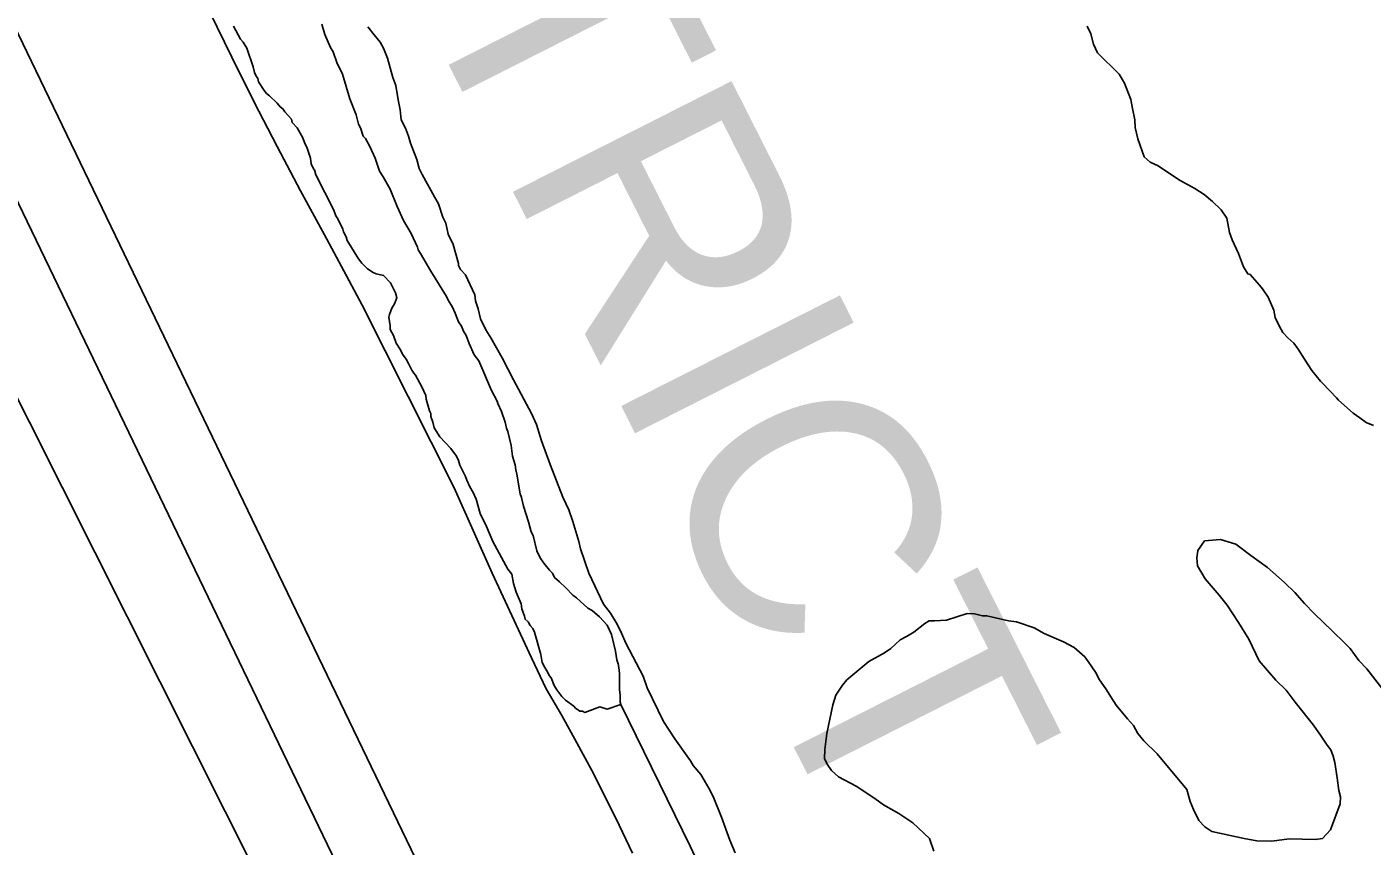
# Model space of a CAD drawing. Extents: x 3172231 to 3210228, y 940198 to 965780.
# Drawn here: x 3187806 to 3188355, y 949221 to 949555 of the extents above; entities that cross this region are included whole.
import ezdxf

# ---------------------------------------------------------------- set-up
doc = ezdxf.new("R2010")
doc.units = 0
for name, color, linetype in [('V-LEVE-TOET', 7, 'Continuous'), ('V-SITE-VEGE', 7, 'Continuous'), ('V-SURV-LINE', 7, 'Continuous'), ('V-TOPO-BNDY', 7, 'Continuous'), ('V-TOPO-GNAM-IDEN', 7, 'Continuous'), ('V-TOPO-SHOR', 7, 'Continuous'), ('V-WETL-SWMP', 7, 'Continuous')]:
    doc.layers.add(name, color=color, linetype=linetype)

msp = doc.modelspace()

# ---------------------------------------------------------------- linework, layer by layer
at = {"layer": 'V-LEVE-TOET'}
msp.add_lwpolyline([(3187881.076, 949561.456), (3187890.011, 949543.09), (3187899.153, 949524.825), (3187908.5, 949506.666), (3187918.048, 949488.615), (3187927.795, 949470.674), (3187927.795, 949470.674), (3187935.778, 949456.029), (3187943.259, 949442.013), (3187943.259, 949442.013), (3187980.799, 949367.457), (3187980.799, 949367.457), (3187996.261, 949332.633), (3188012.324, 949298.083), (3188018.396, 949285.418), (3188018.396, 949285.418), (3188024.733, 949274.5), (3188030.879, 949263.474), (3188036.83, 949252.343), (3188042.587, 949241.108), (3188048.149, 949229.776), (3188053.511, 949218.348)], dxfattribs=at)
at = {"layer": 'V-SITE-VEGE'}
for p, q in [((3187948.121, 949552.174), (3187945.606, 949555.464)), ((3187950.632, 949549.297), (3187948.121, 949552.174)), ((3187951.898, 949546.827), (3187950.632, 949549.297)), ((3187953.591, 949542.702), (3187951.898, 949546.827)), ((3187955.733, 949534.857), (3187953.591, 949542.702)), ((3187957.009, 949531.557), (3187955.733, 949534.857)), ((3187957.89, 949525.768), (3187957.009, 949531.557)), ((3187958.758, 949521.635), (3187957.89, 949525.768)), ((3187959.211, 949517.498), (3187958.758, 949521.635)), ((3187960.899, 949514.198), (3187959.211, 949517.498)), ((3187962.17, 949510.901), (3187960.899, 949514.198)), ((3187963.026, 949508.009), (3187962.17, 949510.901)), ((3187965.572, 949501.409), (3187963.026, 949508.009)), ((3187966.434, 949497.692), (3187965.572, 949501.409)), ((3187967.7, 949495.218), (3187966.434, 949497.692)), ((3187972.752, 949486.155), (3187967.7, 949495.218)), ((3187974.436, 949483.274), (3187972.752, 949486.155)), ((3187976.144, 949477.91), (3187974.436, 949483.274)), ((3187977.407, 949475.432), (3187976.144, 949477.91)), ((3187978.278, 949470.887), (3187977.407, 949475.432)), ((3187980.387, 949466.767), (3187978.278, 949470.887)), ((3187982.532, 949458.921), (3187980.387, 949466.767)), ((3187982.54, 949458.091), (3187982.532, 949458.921)), ((3187983.381, 949456.443), (3187982.54, 949458.091)), ((3187985.47, 949454.393), (3187983.381, 949456.443)), ((3187989.276, 949446.147), (3187985.47, 949454.393)), ((3187989.556, 949443.778), (3187989.276, 949446.147)), ((3187990.578, 949440.452), (3187989.556, 949443.778)), ((3187991.584, 949436.393), (3187990.578, 949440.452)), ((3187993.681, 949431.94), (3187991.584, 949436.393)), ((3187995.803, 949428.588), (3187993.681, 949431.94)), ((3188000.382, 949420.408), (3187995.803, 949428.588)), ((3188004.941, 949411.495), (3188000.382, 949420.408)), ((3188012.324, 949397.747), (3188004.941, 949411.495)), ((3188014.419, 949393.297), (3188012.324, 949397.747)), ((3188016.465, 949386.645), (3188014.419, 949393.297)), ((3188019.908, 949377.023), (3188016.465, 949386.645)), ((3188025.099, 949363.697), (3188019.908, 949377.023)), ((3188027.545, 949358.499), (3188025.099, 949363.697)), ((3188029.265, 949353.69), (3188027.545, 949358.499)), ((3188031.643, 949345.562), (3188029.265, 949353.69)), ((3188032.306, 949342.611), (3188031.643, 949345.562)), ((3188287.002, 949345.8), (3188284.341, 949341.824)), ((3188293.621, 949346.377), (3188287.002, 949345.8)), ((3188299.812, 949344.397), (3188293.621, 949346.377)), ((3188035.741, 949332.625), (3188032.306, 949342.611)), ((3188284.341, 949341.824), (3188283.905, 949338.9)), ((3188305.941, 949339.85), (3188299.812, 949344.397)), ((3188312.796, 949334.916), (3188305.941, 949339.85)), ((3188283.905, 949338.9), (3188284.194, 949335.592)), ((3188284.194, 949335.592), (3188287.374, 949330.38)), ((3188319.624, 949328.889), (3188312.796, 949334.916)), ((3188041.682, 949320.011), (3188035.741, 949332.625)), ((3188287.374, 949330.38), (3188293.086, 949323.642)), ((3188323.931, 949324.752), (3188319.624, 949328.889)), ((3188293.086, 949323.642), (3188296.291, 949319.53)), ((3188327.861, 949320.257), (3188323.931, 949324.752)), ((3188044.529, 949316.276), (3188041.682, 949320.011)), ((3188296.291, 949319.53), (3188300.893, 949312.452)), ((3188331.8, 949316.128), (3188327.861, 949320.257)), ((3188047.359, 949311.809), (3188044.529, 949316.276)), ((3188049.106, 949308.096), (3188047.359, 949311.809)), ((3188172.844, 949312.159), (3188168.355, 949308.596)), ((3188174.702, 949313.216), (3188172.844, 949312.159)), ((3188176.901, 949313.165), (3188174.702, 949313.216)), ((3188181.677, 949313.417), (3188176.901, 949313.165)), ((3188190.18, 949316.155), (3188181.677, 949313.417)), ((3188193.113, 949316.085), (3188190.18, 949316.155)), ((3188196.396, 949315.274), (3188193.113, 949316.085)), ((3188198.231, 949315.231), (3188196.396, 949315.274)), ((3188206.988, 949313.191), (3188198.231, 949315.231)), ((3188210.279, 949312.747), (3188206.988, 949313.191)), ((3188217.562, 949310.377), (3188210.279, 949312.747)), ((3188300.893, 949312.452), (3188305.139, 949305.749)), ((3188339.336, 949308.981), (3188331.8, 949316.128)), ((3188050.845, 949304.02), (3188049.106, 949308.096)), ((3188165.379, 949306.83), (3188162.778, 949305.427)), ((3188168.355, 949308.596), (3188165.379, 949306.83)), ((3188221.543, 949308.082), (3188217.562, 949310.377)), ((3188229.533, 949304.59), (3188221.543, 949308.082)), ((3188344.356, 949304.092), (3188339.336, 949308.981)), ((3188057.867, 949290.647), (3188050.845, 949304.02)), ((3188159.026, 949301.843), (3188156.417, 949300.072)), ((3188162.778, 949305.427), (3188159.026, 949301.843)), ((3188233.883, 949302.286), (3188229.533, 949304.59)), ((3188238.194, 949298.515), (3188233.883, 949302.286)), ((3188305.139, 949305.749), (3188309.333, 949296.844)), ((3188346.506, 949301.841), (3188344.356, 949304.092)), ((3188350.062, 949296.985), (3188346.506, 949301.841)), ((3188150.097, 949296.551), (3188141.114, 949289.058)), ((3188156.417, 949300.072), (3188150.097, 949296.551)), ((3188239.619, 949296.648), (3188238.194, 949298.515)), ((3188241.034, 949294.413), (3188239.619, 949296.648)), ((3188309.333, 949296.844), (3188316.12, 949288.98)), ((3188353.283, 949293.61), (3188350.062, 949296.985)), ((3188059.59, 949285.836), (3188057.867, 949290.647)), ((3188242.808, 949291.804), (3188241.034, 949294.413)), ((3188243.856, 949289.578), (3188242.808, 949291.804)), ((3188360.76, 949283.897), (3188353.283, 949293.61)), ((3188066.237, 949272.104), (3188059.59, 949285.836)), ((3188139.228, 949286.899), (3188136.566, 949282.928)), ((3188141.114, 949289.058), (3188139.228, 949286.899)), ((3188247.051, 949285.101), (3188243.856, 949289.578)), ((3188248.817, 949282.123), (3188247.051, 949285.101)), ((3188316.12, 949288.98), (3188320.425, 949284.843)), ((3188320.425, 949284.843), (3188323.978, 949279.987)), ((3188135.376, 949278.918), (3188132.898, 949267.236)), ((3188136.566, 949282.928), (3188135.376, 949278.918)), ((3188250.94, 949278.773), (3188248.817, 949282.123)), ((3188255.577, 949273.161), (3188250.94, 949278.773)), ((3188323.978, 949279.987), (3188331.464, 949270.642)), ((3188258.084, 949270.531), (3188255.577, 949273.161)), ((3188070.841, 949265.026), (3188066.237, 949272.104)), ((3188259.841, 949267.189), (3188258.084, 949270.531)), ((3188331.464, 949270.642), (3188334.661, 949266.163)), ((3188077.233, 949256.071), (3188070.841, 949265.026)), ((3188132.898, 949267.236), (3188132.009, 949260.654)), ((3188262.337, 949264.195), (3188259.841, 949267.189)), ((3188267.72, 949258.932), (3188262.337, 949264.195)), ((3188334.661, 949266.163), (3188337.143, 949262.438)), ((3188337.143, 949262.438), (3188338.564, 949260.57)), ((3188132.009, 949260.654), (3188131.923, 949256.988)), ((3188131.923, 949256.988), (3188132.971, 949254.762)), ((3188279.848, 949244.338), (3188267.72, 949258.932)), ((3188338.564, 949260.57), (3188339.604, 949257.975)), ((3188339.604, 949257.975), (3188340.278, 949255.393)), ((3188078.292, 949254.211), (3188077.233, 949256.071)), ((3188081.505, 949250.465), (3188078.292, 949254.211)), ((3188132.971, 949254.762), (3188134.743, 949252.151)), ((3188134.743, 949252.151), (3188137.616, 949249.515)), ((3188340.278, 949255.393), (3188341.233, 949249.134)), ((3188084.676, 949244.888), (3188081.505, 949250.465)), ((3188137.616, 949249.515), (3188144.864, 949245.677)), ((3188144.864, 949245.677), (3188152.452, 949240.729)), ((3188341.233, 949249.134), (3188341.845, 949243.981)), ((3188086.433, 949241.546), (3188084.676, 949244.888)), ((3188089.9, 949233.026), (3188086.433, 949241.546)), ((3188152.452, 949240.729), (3188156.061, 949238.075)), ((3188281.204, 949239.537), (3188279.848, 949244.338)), ((3188341.845, 949243.981), (3188342.517, 949241.399)), ((3188342.517, 949241.399), (3188342.447, 949238.466)), ((3188156.061, 949238.075), (3188162.217, 949234.63)), ((3188282.592, 949236.203), (3188281.204, 949239.537)), ((3188284.689, 949231.751), (3188282.592, 949236.203)), ((3188342.447, 949238.466), (3188338.531, 949227.917)), ((3188093.353, 949223.774), (3188089.9, 949233.026)), ((3188162.217, 949234.63), (3188167.996, 949230.825)), ((3188167.996, 949230.825), (3188174.816, 949224.427)), ((3188287.196, 949229.123), (3188284.689, 949231.751)), ((3188095.432, 949218.59), (3188093.353, 949223.774)), ((3188174.816, 949224.427), (3188176.53, 949219.25)), ((3188290.086, 949227.22), (3188287.196, 949229.123)), ((3188303.226, 949224.345), (3188290.086, 949227.22)), ((3188308.344, 949223.491), (3188303.226, 949224.345)), ((3188321.57, 949224.279), (3188314.576, 949223.343)), ((3188332.203, 949224.03), (3188321.57, 949224.279)), ((3188335.146, 949224.327), (3188332.203, 949224.03)), ((3188338.531, 949227.917), (3188335.146, 949224.327)), ((3188314.576, 949223.343), (3188308.344, 949223.491))]:
    msp.add_line(p, q, dxfattribs=at)
at = {"layer": 'V-SURV-LINE'}
for points in [[(3187647.893, 949873.898), (3188148.717, 948835.261)], [(3188121.699, 948822.223), (3187620.874, 949860.86)]]:
    msp.add_lwpolyline(points, dxfattribs=at)
at = {"layer": 'V-TOPO-BNDY'}
msp.add_line((3188711.943, 947598.102), (3187098.67, 950801.485), dxfattribs=at)
at = {"layer": 'V-TOPO-SHOR'}
for points in [[(3188004.271, 949332.256), (3188002.733, 949334.267), (3187996.55, 949345.605), (3187993.961, 949351.657), (3187991.381, 949356.951), (3187989.806, 949362.759), (3187988.516, 949365.532), (3187987.228, 949367.799), (3187985.935, 949370.572), (3187985.415, 949372.088), (3187983.095, 949376.624), (3187982.568, 949378.643), (3187981.792, 949380.409), (3187979.484, 949383.425), (3187974.882, 949388.193), (3187972.568, 949391.972), (3187972.042, 949394.245), (3187971.259, 949396.516), (3187971.249, 949397.782), (3187970.733, 949398.789), (3187969.422, 949403.59), (3187969.154, 949405.106), (3187967.602, 949408.636), (3187965.025, 949413.422), (3187964.259, 949414.176), (3187963.487, 949415.436), (3187962.195, 949418.209), (3187961.167, 949419.972), (3187959.629, 949421.981), (3187958.853, 949423.746), (3187957.054, 949426.515), (3187956.012, 949429.544), (3187954.724, 949432.065), (3187954.709, 949433.585), (3187954.169, 949437.124), (3187954.412, 949438.14), (3187955.402, 949440.679), (3187956.397, 949442.461), (3187957.386, 949445.005), (3187956.862, 949447.024), (3187954.8, 949451.056), (3187951.986, 949454.069), (3187948.94, 949454.8), (3187947.668, 949455.294), (3187945.377, 949456.793), (3187943.077, 949459.05), (3187941.795, 949460.809), (3187937.164, 949468.362), (3187936.644, 949469.878), (3187935.614, 949471.895), (3187935.352, 949472.905), (3187933.285, 949477.191), (3187932.513, 949478.448), (3187931.733, 949480.72), (3187924.256, 949495.082), (3187923.729, 949497.104), (3187923.473, 949497.356), (3187922.439, 949499.625), (3187922.167, 949501.9), (3187920.604, 949506.445), (3187919.83, 949507.956), (3187919.05, 949510.227), (3187916.733, 949514.258), (3187914.685, 949516.517), (3187914.421, 949517.78), (3187911.607, 949520.793), (3187910.835, 949522.052), (3187909.817, 949522.802), (3187908.535, 949524.309), (3187905.469, 949527.32), (3187904.193, 949528.319), (3187903.169, 949529.577), (3187900.857, 949533.099), (3187900.593, 949534.363), (3187899.821, 949535.623), (3187899.303, 949536.882), (3187898.777, 949539.157), (3187896.174, 949546.729), (3187894.629, 949549.248), (3187893.605, 949550.503), (3187890.771, 949555.793)], [(3187926.719, 949556.637), (3187928.024, 949552.344), (3187930.353, 949547.048), (3187931.383, 949545.287), (3187932.941, 949540.996)], [(3187932.941, 949540.996), (3187935.266, 949536.206), (3187938.145, 949526.105), (3187940.738, 949519.546), (3187941.787, 949515.757), (3187942.561, 949514.245), (3187943.603, 949510.963), (3187944.625, 949509.959), (3187946.429, 949506.684), (3187948.5, 949501.894), (3187950.323, 949496.594), (3187951.863, 949494.329), (3187954.695, 949489.291), (3187957.546, 949482.227), (3187960.133, 949476.427), (3187963.221, 949471.139), (3187965.803, 949465.591), (3187966.068, 949464.581), (3187967.094, 949463.072), (3187971.212, 949455.769), (3187977.641, 949445.447), (3187978.415, 949443.682), (3187979.957, 949441.417), (3187981.249, 949438.644), (3187982.548, 949435.111), (3187983.83, 949433.349), (3187984.608, 949431.33), (3187985.638, 949429.569), (3187986.935, 949426.288), (3187989.003, 949421.75), (3187990.799, 949419.235), (3187995.977, 949407.129), (3187998.295, 949402.847), (3187998.557, 949401.837), (3188000.107, 949398.558), (3188001.666, 949394.268), (3188002.196, 949391.74), (3188002.715, 949390.481), (3188004.036, 949384.669), (3188004.582, 949380.37), (3188005.629, 949376.835), (3188005.899, 949374.812), (3188006.423, 949373.042), (3188007.765, 949364.952), (3188008.285, 949363.439), (3188009.078, 949359.9), (3188011.163, 949353.59), (3188012.213, 949349.547), (3188012.987, 949348.036), (3188014.564, 949341.722), (3188015.857, 949338.949), (3188017.397, 949336.684), (3188019.703, 949333.919), (3188020.981, 949332.666), (3188021.757, 949330.9), (3188023.799, 949329.145), (3188026.355, 949326.638), (3188029.167, 949323.626), (3188030.696, 949322.626), (3188035.292, 949318.367), (3188037.076, 949317.369), (3188040.138, 949314.867), (3188043.208, 949311.35), (3188045.016, 949307.567), (3188046.599, 949300.748), (3188047.14, 949297.207), (3188047.66, 949295.691), (3188047.926, 949294.176), (3188048.203, 949291.646), (3188048.264, 949285.062), (3188048.537, 949283.041), (3188048.565, 949280.001), (3188048.827, 949278.992), (3188043.273, 949277.167), (3188040.228, 949278.15), (3188034.172, 949275.815), (3188033.154, 949276.313), (3188032.14, 949276.303), (3188030.356, 949277.552), (3188029.59, 949278.306), (3188026.275, 949280.806), (3188024.743, 949282.312), (3188022.691, 949285.076), (3188021.661, 949286.84), (3188020.366, 949289.867), (3188019.598, 949290.872), (3188019.08, 949292.134), (3188017.794, 949294.147), (3188016.764, 949296.162), (3188016.225, 949299.449), (3188013.61, 949308.54), (3188012.836, 949310.054), (3188011.812, 949311.309), (3188011.038, 949312.823), (3188009.762, 949313.822), (3188009.496, 949315.086), (3188008.455, 949318.115), (3188008.183, 949320.138), (3188006.112, 949324.93), (3188005.068, 949328.465), (3188004.271, 949332.256)], [(3189330.445, 946881.996), (3189173.933, 947053.586), (3189106.369, 947135.787), (3189038.875, 947246.523), (3188978.523, 947360.807), (3188779.767, 947757.205), (3188446.181, 948439.274), (3188077.175, 949221.299), (3188048.827, 949278.992)]]:
    msp.add_lwpolyline(points, dxfattribs=at)
at = {"layer": 'V-WETL-SWMP'}
msp.add_lwpolyline([(3188356.082, 949392.874), (3188353.077, 949394.159), (3188350.39, 949396.044), (3188347.702, 949397.928), (3188341.756, 949403.228), (3188340.867, 949404.159), (3188338.201, 949406.954), (3188334.942, 949410.369), (3188334.35, 949410.99), (3188330.809, 949415.323), (3188327.882, 949419.945), (3188325.245, 949423.953), (3188323.482, 949426.422), (3188321.105, 949428.603), (3188319.031, 949430.777), (3188317.578, 949433.543), (3188315.836, 949436.922), (3188315.301, 949439.97), (3188312.995, 949445.185), (3188310.647, 949448.579), (3188309.469, 949450.124), (3188305.625, 949454.464), (3188304.722, 949454.789), (3188302.966, 949457.562), (3188300.971, 949463.072), (3188298.369, 949468.597), (3188297.226, 949471.659), (3188296.148, 949477.452), (3188293.8, 949480.846), (3188290.238, 949484.269), (3188286.965, 949487.077), (3188283.078, 949489.597), (3188280.08, 949491.185), (3188277.082, 949492.773), (3188272.3, 949495.921), (3188268.117, 949498.751), (3188264.815, 949500.346), (3188262.438, 949502.527), (3188259.777, 949509.763), (3188258.697, 949514.42), (3188258.668, 949517.531), (3188257.587, 949522.189), (3188257.034, 949525.814), (3188254.379, 949532.531), (3188252.27, 949536.142), (3188243.373, 949544.875), (3188241.783, 949548.49), (3188240.707, 949552.629), (3188239.122, 949555.726)], dxfattribs=at)

# ---------------------------------------------------------------- texts
at = {"layer": 'V-TOPO-GNAM-IDEN'}
msp.add_text('DISTRICT', height=99.9998, rotation=296.83771, dxfattribs=at).set_placement((3187862.299, 949769.794))

doc.saveas('drawing.dxf')
